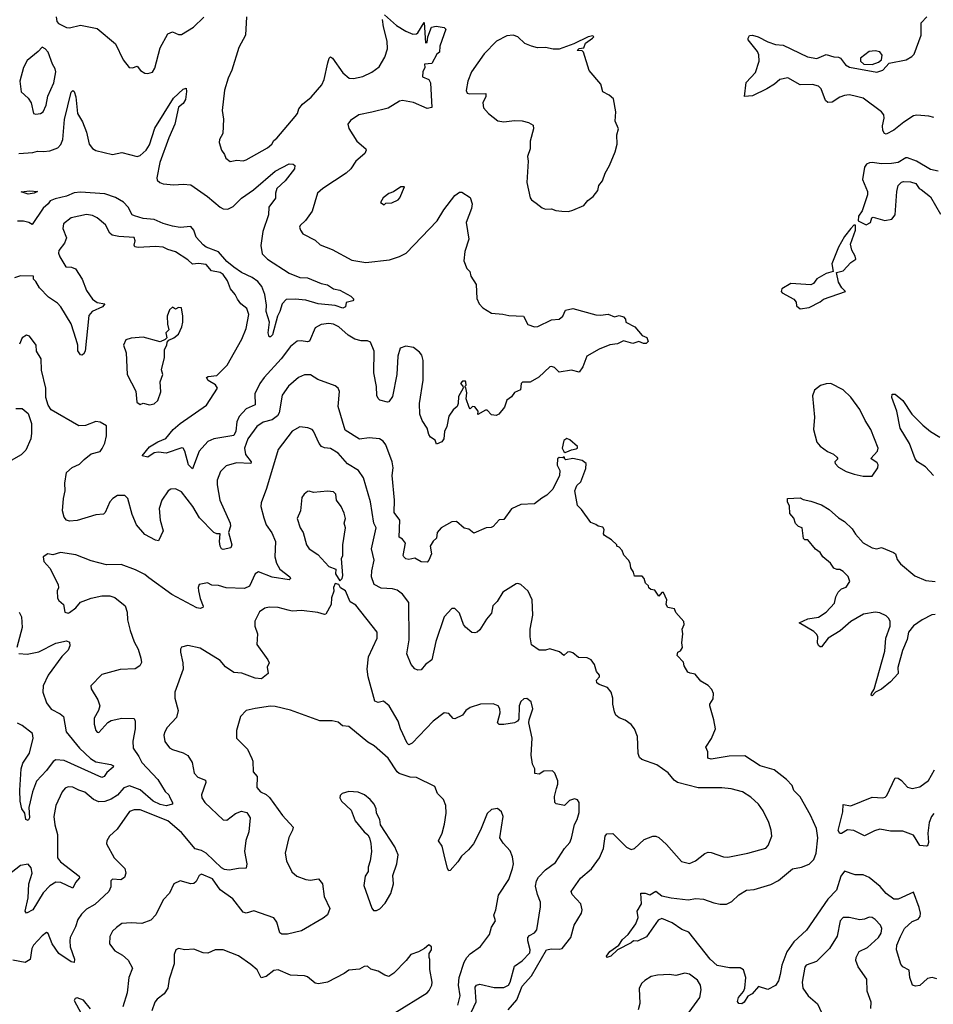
# Model space of a CAD drawing. Extents: x 1954683 to 2060285, y 904798 to 1016299.
# Tile 316 of 472: x 2017160 to 2023113, y 976700 to 983116. Entities that reach past the tile are written whole.
import ezdxf

# ---------------------------------------------------------------- set-up
doc = ezdxf.new("R2010")
doc.units = 0

msp = doc.modelspace()

# ---------------------------------------------------------------- linework, layer by layer
at = {"layer": '0CON10XD'}
for points in [[(2017397.5, 983135), (2017402, 983105), (2017411.7, 983091.7), (2017465, 983064.2), (2017485, 983062), (2017555, 983080), (2017665, 983058), (2017785, 982958), (2017834, 982855), (2017873.6, 982803.6), (2017895, 982802.5), (2017925, 982812.5), (2017947.5, 982785), (2017975, 982766.7), (2017995, 982766.2), (2018025, 982773.3), (2018040.7, 982799.3), (2018075, 982932.5), (2018125.8, 983024.2), (2018155, 983036), (2018195, 983020), (2018215, 983020), (2018292.4, 983067.6), (2018358.6, 983131.4)], [(2019537, 983147), (2019615, 983078), (2019675, 983040), (2019721.7, 983021.7), (2019745, 983023.8), (2019755, 983031.2), (2019795, 983097.5), (2019805, 982964), (2019815, 982966.7), (2019819.4, 983005), (2019843.1, 983066.9), (2019873.7, 983073.7), (2019925.7, 983065.7), (2019936, 983055), (2019896.4, 982943.6), (2019895.8, 982905), (2019878.3, 982891.7), (2019845, 982829.4), (2019797.5, 982825), (2019800, 982805), (2019786.4, 982776.4), (2019785, 982743.3), (2019825, 982725.8), (2019837.5, 982705), (2019845, 982543.8), (2019815, 982538), (2019726.1, 982576.1), (2019655, 982590), (2019635, 982585.6), (2019560.4, 982539.6), (2019455, 982512.5), (2019368.8, 982495), (2019315, 982458.8), (2019298.8, 982435), (2019305, 982407.5), (2019356.7, 982325), (2019414.5, 982274.5), (2019418.1, 982265), (2019408.5, 982245), (2019349.2, 982195), (2019317.5, 982145), (2019286.7, 982115), (2019135.4, 982015), (2019100, 981985), (2019065, 981868.8), (2019023, 981807), (2018986.7, 981775), (2018983.8, 981765), (2018988.8, 981745), (2019005, 981720), (2019085, 981680), (2019117.9, 981647.9), (2019195, 981619.4), (2019325, 981549.2), (2019415, 981532.9), (2019569.5, 981550.5), (2019635, 981571.8), (2019677.1, 981595), (2019879.4, 981805), (2019923.2, 981876.8), (2019995, 981970), (2020025, 981992.5), (2020041.7, 981991.7), (2020095, 981957.5), (2020108.8, 981915), (2020103.8, 981885), (2020068.5, 981795), (2020085.8, 981685), (2020060.4, 981605), (2020054.2, 981545), (2020072.5, 981495), (2020093.3, 981475), (2020100, 981445), (2020135, 981390), (2020139.3, 981299.3), (2020153.8, 981265), (2020177.7, 981237.7), (2020234.3, 981204.3), (2020307.7, 981197.7), (2020347.7, 981187.7), (2020443.6, 981183.6), (2020470.3, 981130.3), (2020514.4, 981114.4), (2020535, 981115.8), (2020625, 981160), (2020675, 981164.2), (2020698, 981185), (2020717, 981223), (2020765, 981233.8), (2020915, 981193.3), (2020945, 981190), (2020993.6, 981196.4), (2021035, 981180), (2021065, 981187.5), (2021095, 981180), (2021106.7, 981165), (2021110, 981145), (2021167.5, 981115), (2021215, 981057.5), (2021245.9, 981045.9), (2021255, 981020), (2021243, 981007), (2021225, 981006.7), (2021195, 981020), (2021155, 981006.7), (2021095, 981023.8), (2021055, 981003.8), (2021005, 980996.7), (2020935, 980969.2), (2020855, 980922.5), (2020830, 980855), (2020805, 980820), (2020755, 980831.2), (2020675, 980820), (2020645, 980848.8), (2020625, 980856.2), (2020615, 980853.3), (2020543, 980787), (2020487, 980753), (2020436.4, 980753.6), (2020427.5, 980745), (2020422.5, 980705), (2020385, 980686.2), (2020365, 980658.8), (2020333.8, 980636.2), (2020319.2, 980590.8), (2020282.5, 980545), (2020263.6, 980536.4), (2020235, 980541.2), (2020205, 980572.5), (2020195, 980572.5), (2020145, 980542.5), (2020147.5, 980565), (2020125, 980593.3), (2020110, 980595), (2020095, 980580), (2020088.3, 980588.3), (2020070, 980645), (2020072.5, 980685), (2020067, 980717), (2020060, 980725), (2020070, 980735), (2020067.5, 980755), (2020065, 980760), (2020045, 980760), (2020032.5, 980745), (2020048.3, 980728.3), (2020050, 980715), (2020018.3, 980661.7), (2020017.5, 980615), (2020010, 980595), (2019985, 980573.3), (2019956.8, 980533.2), (2019942.5, 980465), (2019928.3, 980431.7), (2019923.8, 980385), (2019910, 980365), (2019875, 980350), (2019866.1, 980376.1), (2019837.5, 980395), (2019825, 980412.5), (2019813.8, 980455), (2019782, 980505), (2019768, 980545), (2019764.4, 980615), (2019788, 980768), (2019788.2, 980895), (2019779.2, 980929.2), (2019765, 980948.6), (2019725, 980979.4), (2019675, 980987.5), (2019640, 980975), (2019623.4, 980923.4), (2019618.2, 980805), (2019589.7, 980660.3), (2019565, 980626.7), (2019556.4, 980623.6), (2019506.1, 980636.1), (2019495, 980646.7), (2019487.6, 980667.6), (2019484.6, 980725), (2019468, 980815), (2019468.5, 980955), (2019446, 981015), (2019425, 981024.3), (2019385, 981022.9), (2019343.3, 981035), (2019300.2, 981060.2), (2019239.2, 981115), (2019205, 981132.5), (2019175, 981137.1), (2019125, 981130.5), (2019085, 981108.8), (2019048.1, 981021.9), (2019035, 981017.1), (2018994.3, 981024.3), (2018968.3, 981021.7), (2018925, 980986.7), (2018864.3, 980905.7), (2018752.8, 980785), (2018724.7, 980745), (2018692, 980678), (2018693.9, 980606.1), (2018635, 980579.2), (2018589.9, 980530.1), (2018574.1, 980495), (2018568.2, 980435), (2018555, 980407.1), (2018425, 980385.5), (2018385, 980366.7), (2018329.1, 980305), (2018285, 980190), (2018260, 980215), (2018235.4, 980305.4), (2018225, 980324), (2018216.8, 980326.8), (2018115, 980292.5), (2018065, 980297.5), (2018036.9, 980293.1), (2017995, 980265.7), (2017957.5, 980275), (2018005, 980331.9), (2018058.8, 980365), (2018112.6, 980387.4), (2018160.5, 980445), (2018204.5, 980485), (2018376.1, 980603.9)], [(2018637.1, 983135), (2018631.4, 983015), (2018587.8, 982935), (2018543, 982787), (2018518.9, 982735), (2018494.5, 982655.5), (2018478, 982525), (2018486.7, 982466.7), (2018484.2, 982375), (2018461.2, 982335), (2018458.8, 982315), (2018474, 982265), (2018495, 982236.7), (2018503, 982213), (2018531.7, 982191.7), (2018575, 982200), (2018615, 982196), (2018635, 982202.5), (2018775, 982280), (2018802.9, 982305), (2018815, 982328), (2018835.5, 982344.5), (2018955.6, 982485), (2018968.9, 982505), (2018977.8, 982535), (2019002.2, 982565), (2019058.4, 982611.6), (2019129.4, 982690.6), (2019144.6, 982725), (2019166.5, 982835), (2019175.8, 982864.2), (2019185, 982873.8), (2019197.5, 982865), (2019265, 982768.6), (2019307.5, 982735), (2019335, 982733.6), (2019395, 982744.6), (2019455, 982773.8), (2019501.1, 982808.9), (2019538.8, 982871.2), (2019555.7, 982925), (2019554.2, 982975), (2019529.7, 983069.7), (2019524, 983116)], [(2023117.4, 982477.4), (2023085, 982488.2), (2023005, 982494.6), (2022985, 982488.5), (2022921.2, 982448.8), (2022855.6, 982395), (2022805, 982370), (2022794.5, 982374.5), (2022783.8, 982393.8), (2022781.5, 982425), (2022793.1, 982475), (2022790, 982495), (2022776.2, 982515), (2022655.2, 982605.2), (2022595, 982620.5), (2022565, 982625.2), (2022535, 982621.3), (2022505, 982610.4), (2022455, 982577.5), (2022425.3, 982575.3), (2022410.1, 982590.1), (2022381.9, 982665), (2022365, 982681.9), (2022325, 982692.5), (2022245, 982691.9), (2022165, 982737.5), (2022112, 982725), (2022077.5, 982695), (2022027.5, 982665), (2021935, 982620), (2021882.5, 982615), (2021894.2, 982705.8), (2021955, 982772.5), (2021979.2, 982845), (2021976.9, 982886.9), (2021968.3, 982908.3), (2021907.5, 982985), (2021905.8, 982995), (2021915, 983012), (2021933.9, 983013.9), (2021972.5, 983005), (2022035, 982970.8), (2022085, 982954), (2022135, 982950.8), (2022292.9, 982872.9), (2022353.5, 982863.5), (2022415, 982888.6), (2022465, 982873.6), (2022495, 982871.2), (2022507.9, 982865), (2022541.1, 982821.1), (2022566.2, 982806.2), (2022745, 982773.8), (2022783.6, 982786.4), (2022825, 982832.1), (2022935.5, 982854.5), (2022973.3, 982875), (2022988.8, 982891.2), (2023034.2, 983015), (2023033.8, 983095), (2023070, 983135)], [(2020735, 981866.2), (2020765, 981873.8), (2020835, 981905.8), (2020861.8, 981938.2), (2020895.7, 981964.3), (2020926.1, 982003.9), (2020933.8, 982035), (2020957.5, 982065), (2020974.1, 982115.9), (2021004, 982165), (2021040, 982255), (2021053.8, 982305), (2021050, 982365), (2021062, 982405), (2021040, 982455), (2021043.8, 982515), (2021029.3, 982599.3), (2021000, 982625), (2020960, 982645), (2020946.7, 982695), (2020870, 982785), (2020833.6, 982903.6), (2020825, 982912.5), (2020792.5, 982915), (2020805, 982927.5), (2020835, 982932.5), (2020847.5, 982962.5), (2020892.5, 982995), (2020900, 983005), (2020895, 983010), (2020865, 983003.3), (2020771.1, 982958.9), (2020675, 982923.3), (2020635, 982924), (2020585, 982934.2), (2020533, 982933), (2020494, 982944), (2020451.3, 982961.3), (2020404.7, 983004.7), (2020375, 983015.4), (2020335, 983010.4), (2020267.5, 982975), (2020186.6, 982893.4), (2020104.4, 982775), (2020079.2, 982715), (2020069.2, 982655), (2020075, 982636.7), (2020092.7, 982632.7), (2020197.5, 982635), (2020198, 982615), (2020176.9, 982575), (2020181.5, 982541.5), (2020213.6, 982503.6), (2020275, 982457.5), (2020315, 982449.2), (2020385, 982458.1), (2020435, 982455.7), (2020475.9, 982445.9), (2020505, 982427.5), (2020508, 982405), (2020486, 982325), (2020485.8, 982274.2), (2020468.8, 982225), (2020472, 982195), (2020464.1, 982055.9), (2020485.7, 981955.7), (2020495, 981942), (2020525, 981921.2), (2020565, 981889.2), (2020585, 981881.4), (2020625, 981884.3), (2020653.3, 981873.3), (2020692, 981868), (2020735, 981866.2)], [(2017265, 982500), (2017295, 982503.8), (2017313.6, 982516.4), (2017332.1, 982557.9), (2017343.3, 982616.7), (2017382.5, 982705), (2017394.2, 982775.8), (2017391.4, 982795), (2017373.1, 982825), (2017344.6, 982904.6), (2017325, 982926.2), (2017305, 982937.5), (2017280.9, 982909.1), (2017209.2, 982850.8), (2017184, 982805), (2017160.8, 982715), (2017170, 982645), (2017215, 982603.8), (2017233.8, 982575), (2017250, 982505), (2017265, 982500)], [(2022715, 982823.7), (2022755, 982838.2), (2022774.8, 982855.2), (2022780.9, 982885), (2022765, 982905.7), (2022735, 982913.5), (2022695, 982907.7), (2022639.5, 982865), (2022639.1, 982845), (2022661.1, 982825), (2022715, 982823.7)], [(2017155, 982243.8), (2017245, 982251.5), (2017275, 982260), (2017315, 982256.7), (2017355, 982262.1), (2017408.9, 982281.1), (2017427.6, 982302.4), (2017441.2, 982335), (2017450.9, 982465), (2017495, 982642.5), (2017505, 982653.8), (2017515, 982647.5), (2017525, 982612.5), (2017536.2, 982505), (2017569.3, 982449.3), (2017594, 982384), (2017611.8, 982305), (2017635, 982275.6), (2017655, 982263.6), (2017765, 982237.3), (2017825, 982250), (2017924.6, 982224.6), (2017945, 982230.5), (2017984.4, 982265), (2018005, 982300), (2018041.2, 982408.8), (2018161.9, 982605), (2018225, 982663.3), (2018245, 982670), (2018247.5, 982647.5), (2018239.4, 982595), (2018225, 982568.8), (2018194.1, 982545.9), (2018171.5, 982435), (2018131.3, 982345), (2018073.7, 982185), (2018052.5, 982085), (2018055, 982071.2), (2018072, 982055), (2018095, 982046.9), (2018165, 982038.8), (2018225, 982043.5), (2018275, 982040), (2018383.2, 981963.2), (2018465, 981893.9), (2018485, 981883.9), (2018515, 981881.8), (2018550.9, 981899.1), (2018605, 981953.3), (2018683.5, 982006.5), (2018825, 982128.6), (2018915, 982175.7), (2018942.5, 982175), (2018952.5, 982165), (2018951.2, 982145), (2018890.4, 982065), (2018835.5, 982015), (2018825.7, 981985.7), (2018827, 981953), (2018783.8, 981895), (2018781.2, 981845), (2018744.5, 981735), (2018730, 981645), (2018739.4, 981589.4), (2018775, 981555.4), (2018915, 981464.5), (2018985, 981435.8), (2019035, 981434.4), (2019125, 981396.9), (2019165, 981387.8), (2019205, 981363.1), (2019245, 981354.3), (2019317.5, 981315), (2019337.5, 981295), (2019330, 981285), (2019287, 981273), (2019282.5, 981245), (2019265, 981236.7), (2019214.4, 981254.4), (2019104.3, 981264.3), (2019025, 981289.2), (2018955, 981295.4), (2018895, 981293.1), (2018870, 981265), (2018855.6, 981215), (2018840, 981185), (2018807.3, 981062.7), (2018795, 981049.2), (2018785, 981048.8), (2018778.2, 981075), (2018788.2, 981145), (2018765.5, 981215), (2018767.1, 981255), (2018757.7, 981325), (2018738.1, 981378.1), (2018710.7, 981410.7), (2018675.2, 981435.2), (2018605, 981467.6), (2018555, 981502.3), (2018510.3, 981540.3), (2018455, 981602.2), (2018375, 981633.7), (2018355, 981648.1), (2018308.9, 981698.9), (2018293.8, 981745), (2018275, 981767.8), (2018205, 981762), (2018155, 981769.8), (2018095, 981787.6), (2018035, 981814.2), (2017965, 981820.5), (2017906.8, 981836.8), (2017893.6, 981845), (2017866.9, 981895), (2017835, 981926.7), (2017785, 981957.5), (2017715, 981981), (2017555, 981992.1), (2017515, 981987.1), (2017465, 981966.1), (2017391.7, 981948.3), (2017357.5, 981935), (2017344.4, 981915), (2017312, 981888), (2017241.7, 981781.7), (2017220, 981795), (2017185, 981803.3), (2017145, 981803.3)], [(2023145, 982128.8), (2023095, 982140), (2023002.5, 982195), (2022945, 982215.8), (2022933.3, 982215), (2022884.1, 982185.9), (2022841.4, 982178.6), (2022775.6, 982175.6), (2022715, 982185.6), (2022697, 982183), (2022676.7, 982175), (2022664.3, 982155.7), (2022652.5, 982075), (2022685, 981996.7), (2022684.6, 981975), (2022649.7, 981870.3), (2022626.2, 981835), (2022622.5, 981805), (2022675, 981780), (2022703.3, 981795), (2022712.5, 981825), (2022720.7, 981829.3), (2022797.5, 981807.5), (2022843.4, 981816.6), (2022865.4, 981844.6), (2022874.4, 981995.6), (2022883.9, 982036.1), (2022905, 982057.5), (2022918.3, 982061.7), (2022965, 982060), (2022998.3, 982048.3), (2023020, 982015), (2023035, 982010), (2023095, 981962.5), (2023159.1, 981849.1)], [(2017215, 981979.1), (2017170, 981995), (2017225, 982001.5), (2017276.5, 981996.5), (2017255, 981984.7), (2017215, 981979.1)], [(2019535, 981910), (2019545, 981920), (2019585, 981922.5), (2019625, 981942.5), (2019637.5, 981955), (2019667.5, 982027.5), (2019643.9, 982026.1), (2019596.1, 981993.9), (2019565, 981983.3), (2019527.5, 981955), (2019510, 981925), (2019535, 981910)], [(2018376.1, 980603.9), (2018448.1, 980715), (2018435, 980737.5), (2018388.1, 980765), (2018378, 980785), (2018388.3, 980791.7), (2018445, 980796.7), (2018511.2, 980865), (2018606.7, 981035), (2018635, 981103.3), (2018652.9, 981195), (2018640.8, 981235), (2018601.2, 981265), (2018578.8, 981295), (2018563.8, 981325), (2018532.5, 981362.5), (2018513.3, 981415), (2018485, 981455.5), (2018465, 981469.1), (2018410.5, 981480.5), (2018375, 981521.4), (2018325, 981527.8), (2018285, 981522), (2018255, 981551.1), (2018175, 981602.9), (2018125, 981617.5), (2018094.1, 981634.1), (2018045, 981637.5), (2017931.4, 981631.4), (2017910, 981635), (2017905, 981647.5), (2017912.9, 981675), (2017905, 981696.9), (2017805, 981703.1), (2017762, 981712), (2017747.5, 981725), (2017718.2, 981778.2), (2017665, 981825.8), (2017635, 981840.8), (2017594.3, 981845.7), (2017495, 981825.8), (2017444.2, 981785), (2017440, 981755), (2017464, 981695), (2017451.1, 981658.9), (2017415, 981612.5), (2017412.5, 981595), (2017420.7, 981570.7), (2017460, 981505), (2017496.2, 981503.8), (2017522.5, 981492.5), (2017565.8, 981425), (2017595, 981351.2), (2017634, 981295), (2017665, 981273.5), (2017713.8, 981265), (2017698.6, 981245), (2017631.4, 981215), (2017610.8, 981189.2), (2017585.8, 980955), (2017575, 980937.5), (2017565, 980930), (2017555, 980932.5), (2017539.1, 980959.1), (2017539.1, 980995), (2017527.5, 981032.5), (2017495, 981134.3), (2017427.3, 981245), (2017405, 981269.5), (2017348.3, 981308.3), (2017287.8, 981367.8), (2017265, 981410), (2017250, 981425), (2017250, 981445), (2017165, 981447.5), (2017125, 981434.2)], [(2022245, 981232.5), (2022305, 981241.2), (2022375, 981276.7), (2022396.7, 981295), (2022540, 981345), (2022517.7, 981367.7), (2022496.2, 981405), (2022482.5, 981467.5), (2022525, 981478.8), (2022575, 981534.3), (2022608, 981555), (2022604.2, 981575), (2022582.5, 981615), (2022573.4, 981653.4), (2022606.5, 981745), (2022605, 981777.5), (2022595, 981776.2), (2022575, 981755.7), (2022535, 981703.1), (2022495, 981633.1), (2022452.7, 981525), (2022460, 981475), (2022415, 981461.1), (2022353.1, 981426.9), (2022332.1, 981397.9), (2022315, 981387.5), (2022185, 981396.7), (2022125, 981362.5), (2022121.2, 981345), (2022128.8, 981335), (2022203.8, 981295), (2022220, 981275), (2022221.7, 981251.7), (2022245, 981232.5)], [(2018006.1, 980606.1), (2018035, 980612), (2018060.8, 980635), (2018078.3, 980691.7), (2018074.2, 980755.8), (2018092.5, 980805), (2018083.3, 980835), (2018103.3, 980915), (2018103.6, 980966.4), (2018117.5, 980995), (2018120, 981015), (2018131.7, 981028.3), (2018165, 981042.5), (2018195, 981067.5), (2018216, 981115), (2018223.3, 981145), (2018223.3, 981185), (2018215, 981237.5), (2018195, 981240), (2018175, 981230), (2018155, 981242.5), (2018136.7, 981225), (2018120, 981185), (2018121.7, 981131.7), (2018132.5, 981095), (2018112.5, 981075), (2018117.5, 981042.5), (2018107, 981033), (2018075, 981017.5), (2017965, 981046.2), (2017885, 981040), (2017850.5, 981029.5), (2017836.2, 980995), (2017853.3, 980945), (2017859.2, 980805), (2017915.8, 980695.8), (2017923, 980623), (2017945, 980607.5), (2017965, 980616.2), (2018006.1, 980606.1)], [(2021528, 978858), (2021513.3, 978865), (2021490, 978905), (2021485, 978930), (2021444.1, 978974.1), (2021447.5, 978995), (2021466.4, 979003.6), (2021478.8, 979025), (2021473.8, 979055), (2021480, 979115), (2021476.7, 979145), (2021490, 979175), (2021486.7, 979195), (2021435, 979252.5), (2021426.7, 979276.7), (2021382.5, 979285), (2021373.3, 979305), (2021376.7, 979335), (2021355, 979382.5), (2021345, 979382.5), (2021325, 979360), (2021298.3, 979398.3), (2021273, 979403), (2021260, 979415), (2021256.7, 979426.7), (2021237.5, 979445), (2021228.8, 979475), (2021215, 979490), (2021165, 979490), (2021160, 979515), (2021142.5, 979545), (2021137.5, 979575), (2021127.5, 979595), (2021096.4, 979626.4), (2021085, 979657.5), (2021065, 979680), (2021050, 979685), (2021050, 979695), (2021016.4, 979726.4), (2020970, 979755), (2020963.6, 979766.4), (2020967.5, 979795), (2020959.3, 979809.3), (2020930, 979815), (2020915, 979827.5), (2020880.5, 979840.5), (2020821.2, 979925), (2020795, 979950), (2020776.2, 980045), (2020789.5, 980080.5), (2020816, 980105), (2020848.8, 980191.2), (2020852, 980225), (2020824.6, 980244.6), (2020764.1, 980255.9), (2020718.3, 980248.3), (2020711.7, 980251.7), (2020708.3, 980268.3), (2020698.3, 980261.7), (2020675, 980263.3), (2020664.3, 980255), (2020662.3, 980212.3), (2020679.3, 980179.3), (2020676.7, 980145), (2020634.1, 980055.9), (2020595, 980016.7), (2020561.2, 979998.8), (2020515, 979961.2), (2020425, 979956), (2020365, 979928.8), (2020315, 979860), (2020285, 979856.7), (2020245, 979813.3), (2020233, 979807), (2020200, 979805), (2020119.3, 979770.7), (2020085.9, 979795.9), (2020055, 979803.3), (2020005.4, 979845.4), (2019975, 979844.4), (2019905.5, 979804.5), (2019879.2, 979775), (2019875, 979737.5), (2019855, 979718.8), (2019834.4, 979685), (2019842.9, 979635), (2019826.5, 979593.5), (2019815, 979581.2), (2019775, 979582.5), (2019735, 979606.2), (2019695, 979598.8), (2019675, 979603.8), (2019663.8, 979615), (2019658.8, 979625), (2019674.3, 979705), (2019655, 979730.8), (2019633.1, 979745), (2019637.2, 979855), (2019600, 979905), (2019602.5, 979985), (2019586.4, 980145), (2019593.6, 980195), (2019586, 980236), (2019545.6, 980345), (2019528.9, 980368.9), (2019505, 980385.6), (2019438, 980392), (2019375, 980382.3), (2019280.6, 980440.6), (2019234.6, 980594.6), (2019243, 980693), (2019234, 980715), (2019215, 980730.8), (2019101.8, 980771.8), (2019055, 980801.1), (2019015, 980801.4), (2018975.5, 980784.5), (2018911.1, 980728.9), (2018870.9, 980669.1), (2018849.6, 980555), (2018840, 980535), (2018805, 980509.2), (2018745.9, 980494.1), (2018705.8, 980464.2), (2018646, 980385), (2018624.8, 980325), (2018631.9, 980281.9), (2018668.2, 980235), (2018666.7, 980225), (2018572.3, 980227.7), (2018505, 980208.5), (2018467.6, 980172.4), (2018446.7, 980115), (2018446.4, 980085), (2018463.3, 979985), (2018530.4, 979835), (2018532.5, 979815), (2018520, 979775), (2018542.3, 979695), (2018535.4, 979674.6), (2018485, 979662.9), (2018475, 979668), (2018465.4, 979685.4), (2018461.2, 979715), (2018465.8, 979765), (2018445, 979765.4), (2018425.3, 979775.3), (2018330.9, 979870.9), (2018287.3, 979945), (2018215, 980040), (2018175, 980060), (2018145, 980056), (2018126.7, 980045), (2018086, 979985), (2018068.3, 979931.7), (2018074.4, 979855), (2018095.6, 979785), (2018065, 979720), (2018045, 979724.2), (2017975, 979761.1), (2017919.7, 979825), (2017891.5, 979891.5), (2017864.2, 979995), (2017845, 980015.8), (2017797.5, 980015), (2017766.7, 979995), (2017747.5, 979975), (2017716, 979905), (2017705, 979894.3), (2017655, 979890.5), (2017535, 979852.2), (2017485, 979848.9), (2017464.2, 979854.2), (2017448.6, 979875), (2017437.5, 979915), (2017444.4, 979995), (2017455.5, 980045), (2017454.5, 980095), (2017464.2, 980165), (2017502.4, 980197.6), (2017550.3, 980219.7), (2017578.8, 980251.2), (2017625, 980286.2), (2017685, 980303.3), (2017697.7, 980322.3), (2017714.1, 980355.9), (2017726, 980405), (2017725, 980470), (2017685, 980493.3), (2017655, 980497.5), (2017587.8, 980472.2), (2017545, 980468.9), (2017364.4, 980574.4), (2017345.8, 980605), (2017330.8, 980655), (2017328.9, 980715), (2017302.3, 980832.3), (2017298.6, 980905), (2017270, 980955), (2017265.9, 980995.9), (2017223.6, 981053.6), (2017205, 981060), (2017175, 981042.5), (2017158.8, 981001.2)], [(2022655, 980140.8), (2022715, 980141.2), (2022750.8, 980195), (2022754.4, 980215), (2022747.4, 980227.4), (2022707, 980257), (2022749.2, 980305), (2022752.9, 980325), (2022705.6, 980445), (2022668.1, 980505), (2022635, 980576), (2022576.6, 980656.6), (2022525, 980703.1), (2022445, 980745.6), (2022415, 980744.2), (2022377.3, 980732.7), (2022338.3, 980701.7), (2022325.7, 980665), (2022338.9, 980525), (2022332.9, 980445), (2022355, 980363.8), (2022376.6, 980336.6), (2022423.3, 980303.3), (2022463.8, 980285), (2022483.8, 980265), (2022490, 980255), (2022472, 980235), (2022472.5, 980225), (2022495, 980201.2), (2022545, 980172.5), (2022597.5, 980155), (2022655, 980140.8)], [(2023113.8, 980145), (2023061.4, 980201.4), (2023011.1, 980235), (2022995.6, 980255), (2022957.5, 980355), (2022896.7, 980455), (2022874.5, 980565), (2022843.1, 980655), (2022845, 980676.7), (2022865, 980675.8), (2022914.5, 980634.5), (2022973.3, 980545), (2023045, 980473.8), (2023095, 980432), (2023155, 980396.2)], [(2017135, 980582.9), (2017175, 980583.3), (2017215, 980549.2), (2017236.1, 980485), (2017237.2, 980422.8), (2017231.9, 980385), (2017199.6, 980310.4), (2017169.6, 980280.4), (2017105, 980242.9)], [(2020341.9, 976665), (2020399.4, 976730.6), (2020435, 976819.5), (2020494.9, 976885.1), (2020592.9, 977055), (2020625, 977062.5), (2020675, 977059.4), (2020695, 977064.5), (2020751.8, 977135), (2020773.5, 977215), (2020820.8, 977295), (2020824.3, 977315), (2020815.8, 977355), (2020760, 977415), (2020752.5, 977435), (2020815, 977522), (2020886.3, 977583.7), (2020937.7, 977655), (2020962.9, 977715), (2020973.9, 977796.1), (2020985, 977812), (2021025, 977814.2), (2021114.7, 977724.7), (2021145, 977709.2), (2021165, 977716), (2021228.8, 977775), (2021284.6, 977795.4), (2021305, 977796.9), (2021325, 977786.7), (2021375, 977741.5), (2021471.2, 977631.2), (2021525, 977617.5), (2021564.3, 977635), (2021625, 977683.1), (2021645, 977691.1), (2021665, 977689.4), (2021745, 977661.4), (2021775, 977660), (2021905, 977684.5), (2022022.5, 977717.5), (2022038, 977735), (2022060.8, 977795), (2022057.1, 977835), (2022041.1, 977885), (2022005, 977961.2), (2021974.2, 978005), (2021925, 978050.8), (2021870, 978085), (2021795, 978103.5), (2021735, 978110.8), (2021581.5, 978111.5), (2021446.2, 978146.2), (2021425, 978161.4), (2021385, 978207.8), (2021311.1, 978261.1), (2021213.3, 978295), (2021199.5, 978309.5), (2021188.8, 978335), (2021185.8, 978445.8), (2021166, 978495), (2021144.4, 978524.4), (2021105, 978552), (2021065, 978566.2), (2021044.5, 978584.5), (2021035.7, 978605.7), (2021025.8, 978655), (2021025.8, 978695), (2021014.3, 978734.3), (2020990, 978765), (2020935, 978784.2), (2020920, 978795), (2020918.3, 978811.7), (2020938.8, 978835), (2020938.8, 978845), (2020918.8, 978868.8), (2020906.2, 978915), (2020884.2, 978944.2), (2020857.7, 978957.7), (2020800.5, 978960.5), (2020765, 978990), (2020745, 978997.5), (2020730, 978995), (2020705, 978973.3), (2020677, 978997), (2020615, 979016), (2020585, 979007.5), (2020545, 979008.8), (2020495, 979042.5), (2020486, 979095), (2020485.8, 979145), (2020502.5, 979235), (2020498.8, 979335), (2020472.3, 979392.3), (2020425, 979436.7), (2020405, 979443.3), (2020395, 979440), (2020308.1, 979385), (2020270, 979325), (2020242.7, 979297.3), (2020235, 979248), (2020200.7, 979209.3), (2020159.1, 979140.9), (2020140, 979125), (2020125, 979120), (2020105, 979123.8), (2020065, 979156.7), (2020050.8, 979175), (2020025, 979248), (2019995, 979278.8), (2019975, 979278.8), (2019925.3, 979224.7), (2019872, 979065), (2019845.6, 978945), (2019804.7, 978915.3), (2019775, 978880), (2019755, 978877.5), (2019735, 978885.5), (2019710.6, 978915), (2019681.4, 978985), (2019697.9, 979075), (2019695, 979317.5), (2019653.3, 979373.3), (2019618.3, 979398.3), (2019587.9, 979407.9), (2019515, 979411), (2019469.6, 979435), (2019451.5, 979485), (2019453.3, 979525), (2019470, 979595), (2019452.6, 979667.4), (2019482.9, 979805), (2019467.5, 979835), (2019445.9, 979975), (2019400.3, 980130.3), (2019367.6, 980177.6), (2019295, 980222.2), (2019235, 980291.5), (2019185, 980321.1), (2019145, 980325.5), (2019125.4, 980335.4), (2019110.5, 980355), (2019074.5, 980434.5), (2019065, 980445.8), (2019036.8, 980456.8), (2018985, 980464), (2018935, 980434.4), (2018844.2, 980315), (2018768.3, 980061.7), (2018732.4, 979967.6), (2018730, 979945), (2018750.3, 979869.7), (2018765.5, 979825), (2018802.8, 979772.8), (2018826.8, 979715), (2018823.2, 979615), (2018832.5, 979575), (2018854.8, 979534.8), (2018920, 979485), (2018923.8, 979475), (2018915, 979466.2), (2018805, 979483.2), (2018715, 979518.1), (2018695, 979506.2), (2018657.1, 979425), (2018625, 979410.3), (2018505, 979414.3), (2018455, 979429.2), (2018412.1, 979432.1), (2018383.6, 979446.4), (2018330, 979435), (2018322.9, 979417.1), (2018324.4, 979395), (2018335.7, 979344.3), (2018355.7, 979294.3), (2018354, 979285), (2018335, 979279.6), (2018314.7, 979284.7), (2018150.5, 979370.5), (2018001.7, 979478.3), (2017975, 979500), (2017915, 979531.2), (2017820, 979565), (2017725, 979563.8), (2017625, 979589.4), (2017525, 979629.5), (2017426.1, 979643.9), (2017375, 979630), (2017343.6, 979636.4), (2017312.5, 979615), (2017317.5, 979585), (2017355, 979542.5), (2017410, 979435), (2017412, 979415), (2017404, 979395), (2017407, 979347), (2017415, 979331.2), (2017446, 979305), (2017453.8, 979255), (2017475, 979248), (2017485, 979252.5), (2017525, 979284), (2017555, 979320), (2017625, 979345.8), (2017695, 979362.9), (2017747.5, 979362.5), (2017780.6, 979350.6), (2017846.8, 979296.8), (2017860, 979255), (2017863.1, 979205), (2017880, 979135), (2017905, 979061.2)], [(2020715, 980296.7), (2020725, 980300), (2020755, 980314), (2020785, 980318.6), (2020794, 980325), (2020794.2, 980335), (2020745, 980378.8), (2020725, 980386), (2020706.2, 980375), (2020694.3, 980325), (2020705, 980302.5), (2020715, 980296.7)], [(2019245, 979460), (2019260, 979475), (2019266, 979495), (2019257.5, 979605), (2019265.9, 979624.1), (2019264.3, 979695), (2019281.9, 979805), (2019274.4, 979835), (2019283.1, 979865), (2019275, 979900), (2019254.2, 979945), (2019223.8, 979985), (2019218.8, 980025), (2019205, 980040), (2019165, 980044.3), (2019075, 980034.4), (2019045, 980043.8), (2019035, 980041.2), (2019013.3, 980025), (2018998.3, 980001.7), (2018990, 979915), (2018968.8, 979865), (2018988, 979805), (2019006.2, 979775), (2019027.5, 979695), (2019045, 979668), (2019101.7, 979631.7), (2019175, 979552.5), (2019220, 979535), (2019217.5, 979505), (2019245, 979460)], [(2023125, 979239.5), (2023102.6, 979237.4), (2023040, 979205), (2022985, 979166.9), (2022950.9, 979125), (2022942.4, 979077.6), (2022913.1, 979005), (2022882.9, 978895), (2022883.3, 978855), (2022835, 978802.5), (2022775, 978754), (2022736.7, 978733.3), (2022715, 978710), (2022707.5, 978715), (2022710, 978725), (2022726.7, 978753.3), (2022797.6, 979002.4), (2022804.6, 979085), (2022831.1, 979165), (2022831.2, 979195), (2022823.1, 979215), (2022805, 979231.1), (2022765, 979251.8), (2022735, 979256.5), (2022658, 979242), (2022576.2, 979193.8), (2022505.4, 979134.6), (2022427.5, 979085), (2022385, 979028.8), (2022375, 979028.8), (2022365, 979037.5), (2022359.2, 979055), (2022361.2, 979095), (2022355, 979110), (2022335, 979128.8), (2022240, 979185), (2022295, 979212), (2022365, 979222), (2022415, 979256.2), (2022470, 979315), (2022478.8, 979355), (2022494.2, 979385.8), (2022515, 979406.7), (2022545, 979417.5), (2022570, 979455), (2022557.5, 979487.5), (2022525, 979520), (2022505, 979532.5), (2022485, 979533.3), (2022465, 979542.5), (2022443.8, 979573.8), (2022393.8, 979615), (2022375, 979643.3), (2022345.8, 979665.8), (2022295, 979726.7), (2022275, 979727.5), (2022267.5, 979735), (2022257.5, 979805), (2022235, 979813.3), (2022215, 979833.3), (2022205, 979867.5), (2022177.5, 979897.5), (2022175.9, 979945.9), (2022163.8, 979975), (2022162.5, 979995), (2022245, 980000), (2022265, 979988.8), (2022315, 979979.2), (2022385, 979954.2), (2022434.4, 979924.4), (2022495, 979870), (2022535, 979846.2), (2022585, 979798), (2022605, 979764), (2022656.4, 979706.4), (2022715, 979674.3), (2022745, 979668), (2022775, 979677.8), (2022854, 979644), (2022866.9, 979635), (2022877.6, 979597.6), (2022899.8, 979569.8), (2022993.2, 979493.2), (2023065, 979462.5), (2023125, 979455.5)], [(2020085.4, 976615), (2020133.2, 976716.8), (2020127.5, 976812.5), (2020136.2, 976825), (2020158.1, 976831.9), (2020251.1, 976808.9), (2020315, 976810.9), (2020344.4, 976825.6), (2020355.2, 976844.8), (2020385, 976948.6), (2020435, 976984.4), (2020484.5, 977035), (2020486, 977055), (2020470, 977115), (2020470.6, 977135), (2020481.7, 977148.3), (2020515, 977165.7), (2020529.5, 977185), (2020554.3, 977335), (2020553.1, 977365), (2020533.1, 977415), (2020521.1, 977471.1), (2020526.5, 977505), (2020540.7, 977529.3), (2020585, 977575.6), (2020652.2, 977625), (2020710.8, 977715), (2020744.3, 977755), (2020756.3, 977783.7), (2020775, 977872.5), (2020793.3, 977905), (2020805, 977950), (2020805.8, 978015.8), (2020795, 978033.3), (2020775, 978040), (2020742.4, 978027.6), (2020710, 977995), (2020655, 978007.5), (2020647.5, 978015), (2020643.8, 978055), (2020657.5, 978107.5), (2020666.7, 978135), (2020666.4, 978156.4), (2020646.1, 978206.1), (2020630.7, 978220.7), (2020575, 978219.2), (2020545, 978200), (2020516.7, 978205), (2020516, 978235), (2020502, 978265), (2020492.7, 978322.7), (2020498.1, 978435), (2020478.1, 978535), (2020479.4, 978555), (2020504.3, 978625), (2020492.1, 978672.1), (2020465, 978692.5), (2020445, 978691.4), (2020425, 978673.8), (2020414.5, 978645), (2020411.2, 978558.8), (2020403.8, 978545), (2020385, 978534.2), (2020315, 978522.5), (2020284.1, 978524.1), (2020273.8, 978535), (2020289.5, 978600.5), (2020288.7, 978625), (2020278.2, 978645), (2020245, 978658), (2020163.5, 978656.5), (2020095, 978634.5), (2020065.8, 978615), (2020045, 978583.3), (2019995, 978560), (2019985, 978563.3), (2019955, 978596), (2019925, 978600), (2019855, 978545.7), (2019718.1, 978401.9), (2019695, 978390.8), (2019685, 978401.2), (2019640.9, 978495), (2019626.1, 978545), (2019566.4, 978645), (2019530, 978675), (2019495, 978666), (2019474, 978675), (2019430.6, 978835), (2019423.2, 978883.2), (2019433.1, 978965), (2019488, 979085), (2019490, 979125), (2019350.2, 979300.2), (2019313.4, 979323.4), (2019282.5, 979395), (2019250, 979415), (2019240, 979435), (2019215, 979442.5), (2019204.2, 979415.8), (2019207, 979393), (2019191.5, 979348.5), (2019189.2, 979305), (2019155, 979242), (2019145, 979239.2), (2019102.4, 979252.4), (2018995, 979266.4), (2018935, 979261.1), (2018909.2, 979269.2), (2018845, 979286.9), (2018785, 979288.6), (2018757.7, 979282.3), (2018723.2, 979256.8), (2018692.7, 979197.3), (2018690.8, 979165), (2018708.5, 979115), (2018704.4, 979045), (2018777.5, 978945), (2018785.7, 978924.3), (2018772.3, 978897.7), (2018778, 978855), (2018735, 978821.4), (2018695, 978825.6), (2018607.3, 978857.3), (2018555, 978862.3), (2018499.8, 978899.8), (2018465, 978941.4), (2018335, 979020), (2018255, 979038.8), (2018215, 979027.5), (2018207.5, 979015), (2018206.7, 978995), (2018222.9, 978925), (2018224.4, 978885), (2018170, 978735), (2018170.6, 978695), (2018191.4, 978615), (2018180.9, 978569.1), (2018121.4, 978505), (2018105, 978476.7), (2018099.2, 978455), (2018105, 978412.5), (2018135, 978371.4), (2018155, 978360), (2018225, 978339.4), (2018255, 978322), (2018283.8, 978275), (2018295.9, 978205.9), (2018321.3, 978181.3), (2018370.5, 978160.5), (2018372.5, 978145), (2018343.6, 978065), (2018347.1, 978045), (2018366.1, 978015), (2018485, 977901.5), (2018508.8, 977901.2), (2018565, 977944.3), (2018605, 977958.5), (2018639.1, 977949.1), (2018660.4, 977915), (2018652.9, 977825), (2018633.3, 977766.7), (2018623.5, 977695), (2018640.8, 977615), (2018635, 977587.5), (2018585, 977585.5), (2018525, 977573.5), (2018495, 977579.1), (2018475, 977590.4), (2018374.5, 977684.5), (2018345, 977703.6), (2018303.2, 977713.2), (2018215, 977819.1), (2018125, 977896.4), (2017945, 977967.3), (2017905, 977968.5), (2017875, 977955.6), (2017795, 977842), (2017744.4, 977795.6), (2017727.5, 977765), (2017724.2, 977745), (2017774.4, 977655), (2017844.3, 977585), (2017850.8, 977555), (2017843, 977527), (2017818.5, 977511.5), (2017764.2, 977515), (2017754.5, 977505), (2017754.4, 977465), (2017740, 977435), (2017649, 977351), (2017595, 977320.5), (2017561.4, 977288.6), (2017537.4, 977252.6), (2017522.2, 977205), (2017488, 977135), (2017487.1, 977115), (2017488, 977075), (2017517.1, 976995), (2017515, 976973.3), (2017495, 976976.2), (2017415, 977032.2), (2017371.8, 977095), (2017345, 977162.5), (2017335, 977168.8), (2017305, 977147.5), (2017248.6, 977085), (2017239.4, 977065), (2017227, 976993), (2017195, 976972.9), (2017115, 976989.1)], [(2017155.7, 979255), (2017171.9, 979225), (2017175.4, 979154.6), (2017140, 979025)], [(2017905, 979061.2), (2017930.8, 979015), (2017950, 978955), (2017952.9, 978927.1), (2017942, 978905), (2017913, 978887), (2017815, 978882.9), (2017695, 978850), (2017623.3, 978775), (2017626.4, 978756.4), (2017669.2, 978685), (2017680.8, 978645), (2017674.2, 978615), (2017645.8, 978565), (2017644.2, 978525), (2017656.7, 978485), (2017665, 978473.3), (2017675, 978471.2), (2017733.6, 978536.4), (2017755, 978550.6), (2017824.5, 978565.5), (2017905, 978563.3), (2017911.4, 978545), (2017911.8, 978495), (2017896.9, 978415), (2017899.8, 978369.8), (2017936.5, 978315), (2017954.6, 978275), (2018059.5, 978165), (2018108, 978088), (2018132.1, 978065), (2018138.1, 978048.1), (2018156, 978015), (2018156.1, 978003.9), (2018115, 977993.9), (2018075, 978002.2), (2018028.4, 978025), (2017945, 978097.7), (2017875, 978123.5), (2017838.4, 978111.6), (2017797.2, 978062.8), (2017755, 978036.4), (2017715, 978021.1), (2017675, 978019.7), (2017641.5, 978035), (2017585, 978082.2), (2017544.6, 978094.6), (2017505, 978115.6), (2017475, 978117.8), (2017455, 978108.6), (2017435.8, 978085), (2017394.4, 977995), (2017382.7, 977925), (2017389.1, 977869.1), (2017406.4, 977806.4), (2017406.5, 977655), (2017425, 977627.8), (2017546.7, 977535), (2017548.8, 977525), (2017522.5, 977495), (2017505, 977456.7), (2017426.7, 977495), (2017395, 977497.1), (2017355, 977471.8), (2017313.2, 977426.8), (2017245, 977316.9), (2017203.6, 977293.6), (2017196.2, 977306.2), (2017213.8, 977395), (2017220, 977485), (2017240, 977555), (2017235, 977590), (2017215, 977614.4), (2017165, 977605.4), (2017085, 977542.7)], [(2017155, 978986.7), (2017209.1, 978980.9), (2017285, 978996.7), (2017395, 979052.5), (2017465, 979068.6), (2017485, 979060), (2017487.1, 979035), (2017475, 979008.8), (2017434.3, 978965.7), (2017345.4, 978845), (2017313.5, 978775), (2017310.5, 978735), (2017333.6, 978665), (2017365, 978622.5), (2017423.3, 978593.3), (2017444.4, 978575), (2017463.4, 978475), (2017548.3, 978368.3), (2017621.1, 978301.1), (2017655, 978280), (2017752.5, 978262.5), (2017770, 978255), (2017768.6, 978245), (2017728.5, 978211.5), (2017709.2, 978185), (2017695, 978178.1), (2017448.6, 978288.6), (2017396, 978294), (2017377.6, 978282.4), (2017335, 978224.4), (2017269.4, 978155), (2017242.2, 978085), (2017218.3, 977981.7), (2017223.5, 977915), (2017215, 977897.5), (2017200, 977905), (2017193.3, 977945), (2017174.1, 977975), (2017161.9, 978025), (2017161.1, 978095), (2017168.2, 978235), (2017179, 978271), (2017223.9, 978336.1), (2017247.3, 978435), (2017242.5, 978465), (2017175, 978516.9), (2017145, 978531.8)], [(2023135, 976865.4), (2023105, 976876.1), (2023075, 976868.9), (2023025, 976823.3), (2022997.7, 976817.7), (2022977.5, 976825), (2022959.5, 976875), (2022955, 976923.8), (2022915, 976945.4), (2022900.9, 976960.9), (2022874.2, 977055), (2022875.8, 977085), (2022898.8, 977141.2), (2022924.8, 977195.2), (2022975, 977239.2), (2023014.1, 977255.9), (2023027.3, 977272.7), (2023029.2, 977295), (2023021.2, 977331.2), (2022985, 977430), (2022885, 977385.8), (2022855, 977385.7), (2022805, 977421.4), (2022767, 977467), (2022695, 977526.7), (2022655, 977544.2), (2022603, 977543), (2022535, 977568), (2022510, 977535), (2022481.3, 977445), (2022425.4, 977385), (2022285.9, 977184.1), (2022205, 977106.9), (2022158.3, 977041.7), (2022125.6, 976955), (2022114.3, 976895), (2022105, 976852.5), (2022085, 976823.3), (2022035, 976797.5), (2021975, 976816.7), (2021932, 976768), (2021905, 976753.3), (2021880, 976715), (2021865, 976704.2), (2021845, 976706.2), (2021837.7, 976717.7), (2021843.1, 976745), (2021877, 976783), (2021885.6, 976805), (2021891.4, 976875), (2021875.5, 976925.5), (2021855, 976938), (2021785, 976937.1), (2021705, 976953.6), (2021660, 976995), (2021520.8, 977170.8), (2021475, 977188.9), (2021410.7, 977230.7), (2021345, 977259.6), (2021320.3, 977249.7), (2021245, 977140.8), (2021185, 977112.5), (2021160, 977115), (2021145, 977100), (2021054.1, 977055.9), (2021012, 977015), (2020986.4, 977006.4), (2020982.9, 977015), (2021005, 977044), (2021064.2, 977085.8), (2021087.5, 977122.5), (2021125, 977154.3), (2021174.4, 977225.6), (2021190.6, 977265), (2021183.8, 977306.2), (2021211.4, 977355), (2021207.5, 977425), (2021235, 977424.3), (2021266.1, 977413.9), (2021305, 977438.6), (2021345, 977407.5), (2021405, 977394.5), (2021515, 977380.8), (2021565, 977390.8), (2021615, 977386.2), (2021682.1, 977362.1), (2021725, 977353.5), (2021765, 977353.5), (2021799.8, 977370.2), (2021846.6, 977413.4), (2021895, 977444), (2021945, 977449.2), (2022055, 977480), (2022103.6, 977506.4), (2022195, 977582.9), (2022255, 977594.4), (2022305, 977614.5), (2022335, 977644.4), (2022350, 977685), (2022360.6, 977785), (2022352.5, 977845), (2022312.1, 977932.1), (2022245, 978051.2), (2022204.5, 978094.5), (2022192.5, 978125), (2022155.4, 978165.4), (2022075, 978228.1), (2021985, 978253.6), (2021885, 978320), (2021783, 978317), (2021665, 978297.5), (2021643.9, 978303.9), (2021643.3, 978345), (2021630, 978375), (2021668.3, 978431.7), (2021693.3, 978495), (2021683.8, 978555), (2021657.5, 978645), (2021657.5, 978655), (2021679.3, 978690.7), (2021680, 978725), (2021670.7, 978750.7), (2021645, 978777.5), (2021597.5, 978805), (2021560.5, 978850.5), (2021528, 978858)], [(2020015.8, 976695), (2020029.2, 976755), (2020020, 976825), (2020022.9, 976875), (2020055, 976974.2), (2020073.8, 977005), (2020095, 977028.9), (2020163.3, 977076.7), (2020221.1, 977155), (2020235, 977203.3), (2020260, 977245), (2020248.3, 977281.7), (2020262, 977315), (2020279.4, 977410.6), (2020347.4, 977512.6), (2020371.1, 977585), (2020377.5, 977615), (2020371.4, 977661.4), (2020355, 977701.2), (2020309.7, 977749.7), (2020288, 977785), (2020310, 977925), (2020300, 977955), (2020273.9, 977976.1), (2020235, 977968.8), (2020205, 977943.3), (2020162.9, 977835), (2020117.5, 977745), (2020085, 977706.2), (2020038, 977665), (2020015, 977628.8), (2019965, 977572.5), (2019955, 977570), (2019947.5, 977585), (2019926, 977675), (2019911.7, 977731.7), (2019888.8, 977765), (2019912.9, 977815), (2019928.6, 977875), (2019939.6, 977945), (2019936.7, 977996.7), (2019920.6, 978035), (2019881.4, 978075), (2019865, 978118.8), (2019745, 978178.8), (2019705, 978180), (2019633.3, 978205), (2019620, 978215), (2019560, 978305), (2019470, 978385), (2019427.5, 978407.5), (2019305, 978510), (2019263.3, 978515), (2019235, 978538), (2019195, 978547.8), (2019115, 978547.1), (2018925, 978616.7), (2018825, 978640), (2018795, 978643.3), (2018695, 978626.9), (2018634.5, 978615.5), (2018598, 978575), (2018572.9, 978485), (2018572.5, 978435), (2018643.4, 978363.4), (2018673, 978303), (2018679.2, 978285), (2018682, 978215), (2018706.2, 978185), (2018703.9, 978113.9), (2018728.8, 978085), (2018765, 978066.9), (2018787.4, 978047.4), (2018871.3, 977931.3), (2018940.8, 977855), (2018937.5, 977835), (2018913.3, 977786.7), (2018890, 977685), (2018897.8, 977635), (2018933.4, 977563.4), (2018965, 977535.6), (2019024.6, 977514.6), (2019055, 977509.4), (2019106.9, 977516.9), (2019132.9, 977485), (2019143.8, 977403.8), (2019180, 977325), (2019166.3, 977283.7), (2019137.5, 977262.5), (2018995, 977178.9), (2018905, 977156.7), (2018867.1, 977157.1), (2018855, 977166.7), (2018834.4, 977235), (2018815, 977264.3), (2018685, 977309.4), (2018635, 977294), (2018615, 977300), (2018548.5, 977388.5), (2018466.8, 977446.8), (2018415, 977517.9), (2018345, 977548.1), (2018329.8, 977540.2), (2018309.7, 977500.3), (2018295, 977488), (2018275, 977486), (2018205, 977505.7), (2018165, 977485.8), (2018135.7, 977424.3), (2018095, 977381.2), (2018046, 977284), (2018015, 977249.4), (2017955.9, 977225.9), (2017885, 977231.4), (2017825, 977227.5), (2017789.5, 977200.5), (2017765, 977176.2), (2017747.9, 977142.1), (2017745.8, 977095), (2017778.9, 977048.9), (2017829.7, 977019.7), (2017867.1, 976987.1), (2017894.2, 976935), (2017870, 976875), (2017860, 976775), (2017830.8, 976685)], [(2023116.3, 977943.7), (2023101.6, 977925), (2023085.4, 977885), (2023076.7, 977815), (2023082.5, 977755), (2023075, 977732.5), (2023069.3, 977730.7), (2023025, 977736.2), (2022985, 977802.2), (2022915, 977829.6), (2022835, 977829.2), (2022765, 977840.5), (2022729, 977831), (2022665, 977797.5), (2022595, 977832.5), (2022555, 977836.2), (2022515.6, 977814.4), (2022505, 977814.3), (2022492.8, 977832.8), (2022522.9, 977955), (2022525, 978002.5), (2022575, 977993.5), (2022715, 978050), (2022785, 978046), (2022799.7, 978050.3), (2022809.7, 978060.3), (2022865, 978176.7), (2022885, 978173.3), (2022905, 978158.8), (2022945, 978115.8), (2022975, 978106.9), (2023025, 978116.5), (2023081.2, 978158.8), (2023121.8, 978228.2)], [(2019485, 977310.6), (2019506.8, 977323.2), (2019540.2, 977359.8), (2019577.9, 977422.1), (2019594.5, 977485), (2019591.3, 977538.7), (2019618, 977615), (2019625.7, 977675), (2019605, 977727.5), (2019510.5, 977870.5), (2019506, 977905), (2019483.8, 977945), (2019482.5, 977975), (2019469.2, 978005), (2019443.8, 978035), (2019406.2, 978065), (2019365, 978082.2), (2019305, 978087.8), (2019260, 978075), (2019248.3, 978061.7), (2019246.2, 978045), (2019256, 978025), (2019320, 977965), (2019346.2, 977895), (2019403.3, 977825), (2019427.5, 977805), (2019438.8, 977785), (2019448.3, 977748.3), (2019452, 977695), (2019444.2, 977635), (2019430.8, 977595), (2019430.8, 977565), (2019410.8, 977535), (2019402.2, 977475), (2019453.3, 977326.7), (2019465, 977312.5), (2019485, 977310.6)], [(2022706.1, 976673.9), (2022708, 976715), (2022681.4, 976785), (2022680.6, 976865), (2022624.2, 976945), (2022609.2, 976985), (2022611.4, 977005), (2022630.8, 977045), (2022685, 977071.2), (2022755, 977135.7), (2022772.5, 977165), (2022776.7, 977195), (2022770, 977215), (2022735, 977252.5), (2022713.8, 977266.2), (2022695, 977269.2), (2022664.5, 977255.5), (2022635, 977250.6), (2022565, 977266.5), (2022525, 977267.1), (2022506.6, 977243.4), (2022485.8, 977145), (2022436.6, 977063.4), (2022351.3, 976978.7), (2022285, 976955.6), (2022275, 976943.3), (2022258.2, 976845), (2022263.1, 976805), (2022296.9, 976755), (2022357.5, 976702.5), (2022398.9, 976615)], [(2019603.8, 976645), (2019813.8, 976775), (2019828.7, 976791.3), (2019844.3, 976825), (2019846.9, 976845), (2019832.7, 976927.3), (2019833.3, 976993.3), (2019827.5, 977005), (2019828.3, 977031.7), (2019842.5, 977055), (2019842.5, 977075), (2019825, 977087.5), (2019796.7, 977063.3), (2019757.7, 977042.3), (2019708.8, 977025), (2019678, 976985), (2019597, 976903), (2019565, 976882.5), (2019539.3, 976889.3), (2019495.8, 976915.8), (2019448.8, 976928.8), (2019425, 976948.8), (2019405, 976946.2), (2019375, 976930), (2019305, 976923.8), (2019275, 976900.8), (2019165, 976844.2), (2019105.8, 976834.2), (2019085, 976838.8), (2019035, 976880), (2019015, 976886.2), (2018925, 976890.8), (2018845, 976924.4), (2018815, 976920.5), (2018765, 976882.5), (2018732.1, 976872.1), (2018707.5, 976925), (2018665, 976960), (2018585, 977016.2), (2018485, 977056), (2018434.4, 977055.6), (2018385, 977033.5), (2018355, 977035.7), (2018295, 977059.4), (2018235, 977055.7), (2018195, 977064.2), (2018178, 977055), (2018166, 977025), (2018165.8, 976965), (2018134.4, 976865), (2018124.4, 976805), (2018100.6, 976769.4), (2018055, 976734.2), (2018040, 976715), (2018021.3, 976658.7)], [(2021504.6, 976625), (2021592.1, 976745), (2021600.8, 976795), (2021596.7, 976825), (2021576.9, 976856.9), (2021525, 976895.8), (2021495, 976904), (2021435, 976889.2), (2021395, 976894.2), (2021315, 976890), (2021275, 976882), (2021233.6, 976856.4), (2021212, 976835), (2021195.8, 976804.2), (2021200, 976705), (2021190.6, 976665)], [(2017622, 976672), (2017575, 976728), (2017535, 976742), (2017521.2, 976738.8), (2017514.1, 976725.9), (2017560.9, 976640.9)]]:
    msp.add_lwpolyline(points, dxfattribs=at)

doc.saveas('drawing.dxf')
